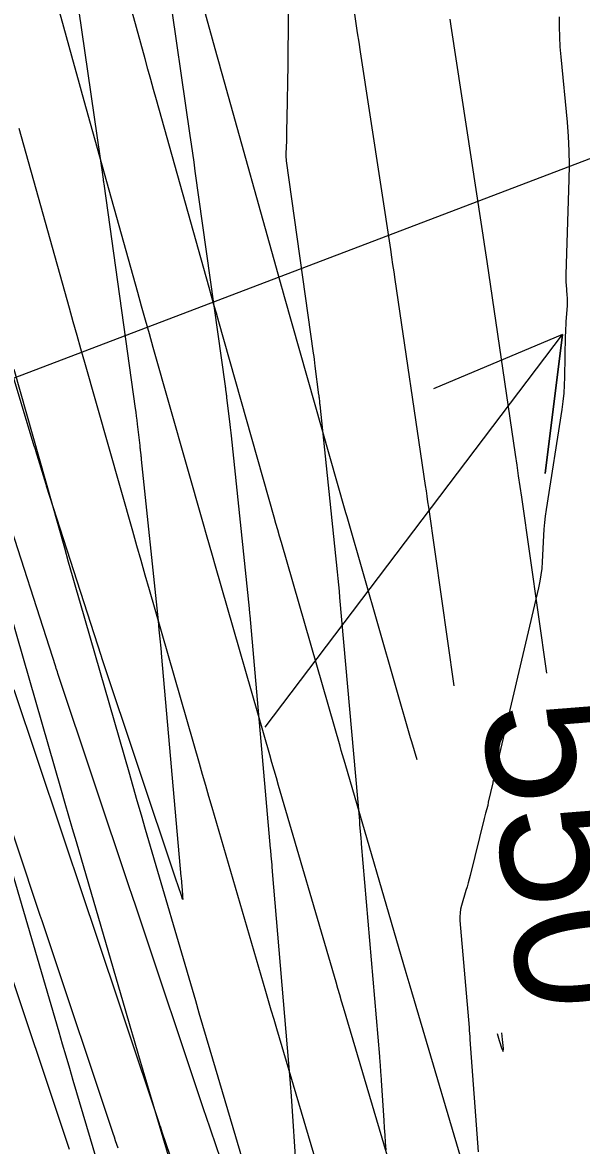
# Model space of a CAD drawing. Extents: x 954385 to 988206, y 1868364 to 1924553.
# Drawn here: x 957796.74 to 957820.67, y 1919651.02 to 1919699.08 of the extents above; entities that cross this region are included whole.
import ezdxf

# ---------------------------------------------------------------- set-up
doc = ezdxf.new("R2010")
doc.units = 0
doc.layers.add('1', color=7, linetype='Continuous')
doc.layers.add('Slopes', color=7, linetype='Continuous')

msp = doc.modelspace()

# ---------------------------------------------------------------- linework, layer by layer
for points in [[(957812.305, 1919650.83), (957812.284, 1919651.144), (957812.263, 1919651.459), (957812.242, 1919651.773), (957812.221, 1919652.087), (957812.108, 1919653.8), (957812.102, 1919653.886), (957812.096, 1919653.972), (957812.09, 1919654.057), (957812.084, 1919654.143), (957812.059, 1919654.485), (957812.053, 1919654.57), (957812.046, 1919654.656), (957812.039, 1919654.741), (957812.032, 1919654.827), (957811.258, 1919663.933), (957811.253, 1919663.994), (957811.248, 1919664.054), (957811.243, 1919664.114), (957811.237, 1919664.175), (957811.186, 1919664.766), (957811.18, 1919664.842), (957811.173, 1919664.918), (957810.331, 1919674.471), (957810.306, 1919674.745), (957810.28, 1919675.019), (957810.253, 1919675.293), (957810.225, 1919675.567), (957809.479, 1919682.724), (957809.475, 1919682.76), (957809.471, 1919682.795), (957809.467, 1919682.83), (957809.463, 1919682.866), (957809.447, 1919683.007), (957809.442, 1919683.042), (957809.438, 1919683.077), (957809.434, 1919683.113), (957809.429, 1919683.148), (957809.274, 1919684.377), (957809.257, 1919684.516), (957809.238, 1919684.654), (957809.22, 1919684.793), (957809.2, 1919684.931), (957808.045, 1919693.158), (957808.036, 1919693.234), (957808.031, 1919693.309), (957808.029, 1919693.385), (957808.03, 1919693.461), (957808.043, 1919693.766), (957808.046, 1919693.842), (957808.049, 1919693.919), (957808.051, 1919693.995), (957808.052, 1919694.071), (957808.061, 1919694.56), (957808.063, 1919694.667), (957808.065, 1919694.774), (957808.067, 1919694.881), (957808.068, 1919694.988), (957808.11, 1919697.276), (957808.116, 1919697.693), (957808.12, 1919698.11), (957808.123, 1919698.527), (957808.123, 1919698.944), (957808.118, 1919701.583)], [(957802.951, 1919700.881), (957803.907, 1919694.249), (957803.961, 1919693.868), (957804.016, 1919693.487), (957804.07, 1919693.106), (957804.123, 1919692.725), (957805.416, 1919683.524), (957805.421, 1919683.483), (957805.427, 1919683.443), (957805.432, 1919683.403), (957805.437, 1919683.362), (957805.458, 1919683.2), (957805.463, 1919683.16), (957805.468, 1919683.119), (957805.473, 1919683.079), (957805.477, 1919683.039), (957805.616, 1919681.871), (957805.629, 1919681.753), (957805.643, 1919681.635), (957805.656, 1919681.517), (957805.668, 1919681.399), (957806.439, 1919674.01), (957806.446, 1919673.935), (957806.454, 1919673.859), (957806.461, 1919673.784), (957806.468, 1919673.708), (957807.347, 1919663.734), (957807.354, 1919663.656), (957807.374, 1919663.421), (957807.407, 1919663.039), (957807.413, 1919662.966), (957807.42, 1919662.894), (957807.426, 1919662.822), (957807.432, 1919662.749), (957808.188, 1919653.855), (957808.203, 1919653.675), (957808.217, 1919653.496), (957808.23, 1919653.316), (957808.242, 1919653.136), (957808.451, 1919649.911)], [(957799.142, 1919699.649), (957800.19, 1919692.374), (957800.197, 1919692.325), (957800.204, 1919692.276), (957800.211, 1919692.227), (957800.218, 1919692.178), (957801.568, 1919682.568), (957801.591, 1919682.4), (957801.613, 1919682.231), (957801.634, 1919682.063), (957801.654, 1919681.894), (957801.759, 1919680.983), (957801.765, 1919680.932), (957801.771, 1919680.881), (957801.776, 1919680.83), (957801.782, 1919680.78), (957801.804, 1919680.577), (957801.81, 1919680.526), (957801.815, 1919680.475), (957801.821, 1919680.424), (957801.826, 1919680.373), (957802.545, 1919673.48), (957802.585, 1919673.089), (957802.623, 1919672.699), (957802.66, 1919672.308), (957802.695, 1919671.917), (957803.523, 1919662.531), (957803.527, 1919662.479), (957803.59, 1919661.75), (957803.598, 1919661.653), (957803.606, 1919661.562), (957803.607, 1919661.548), (957803.606, 1919661.544), (957803.603, 1919661.548), (957803.598, 1919661.56), (957803.544, 1919661.72), (957803.297, 1919662.459), (957800.14, 1919671.898), (957800.132, 1919671.919), (957800.125, 1919671.941), (957800.118, 1919671.963), (957800.111, 1919671.985), (957797.777, 1919679.239), (957797.77, 1919679.261), (957797.757, 1919679.305), (957797.311, 1919680.753), (957797.296, 1919680.803), (957797.28, 1919680.854), (957797.265, 1919680.905), (957797.249, 1919680.956), (957794.417, 1919690.321)], [(957819.704, 1919699.33), (957819.706, 1919698.901), (957819.719, 1919698.471), (957819.744, 1919698.043), (957819.779, 1919697.615), (957820.048, 1919694.811), (957820.096, 1919694.201), (957820.126, 1919693.59), (957820.135, 1919692.978), (957820.126, 1919692.366), (957819.997, 1919688.293), (957819.995, 1919688.182), (957819.996, 1919688.071), (957820, 1919687.96), (957820.008, 1919687.849), (957820.045, 1919687.405), (957820.052, 1919687.294), (957820.054, 1919687.183), (957820.053, 1919687.072), (957820.047, 1919686.961), (957819.999, 1919686.28), (957819.989, 1919686.129), (957819.982, 1919685.979), (957819.976, 1919685.828), (957819.973, 1919685.677), (957819.942, 1919683.901), (957819.93, 1919683.556), (957819.906, 1919683.211), (957819.87, 1919682.867), (957819.823, 1919682.525), (957819.152, 1919678.235), (957819.112, 1919677.957), (957819.08, 1919677.679), (957819.055, 1919677.4), (957819.038, 1919677.12), (957818.985, 1919675.999), (957818.966, 1919675.72), (957818.933, 1919675.442), (957818.888, 1919675.166), (957818.831, 1919674.892), (957816.878, 1919666.574), (957816.877, 1919666.568), (957816.876, 1919666.562), (957816.875, 1919666.547), (957816.874, 1919666.541), (957816.873, 1919666.538), (957816.675, 1919665.721), (957816.672, 1919665.709), (957816.67, 1919665.697), (957816.669, 1919665.684), (957816.667, 1919665.672), (957816.663, 1919665.622), (957816.662, 1919665.609), (957816.66, 1919665.597), (957816.658, 1919665.584), (957816.655, 1919665.572), (957816.563, 1919665.249), (957816.547, 1919665.191), (957816.531, 1919665.133), (957816.516, 1919665.075), (957816.501, 1919665.016), (957815.899, 1919662.58), (957815.858, 1919662.418), (957815.815, 1919662.257), (957815.77, 1919662.096), (957815.723, 1919661.936), (957815.532, 1919661.296), (957815.492, 1919661.136), (957815.467, 1919660.973), (957815.458, 1919660.809), (957815.464, 1919660.644), (957815.853, 1919656.069), (957815.864, 1919655.942), (957815.874, 1919655.816), (957815.884, 1919655.689), (957815.893, 1919655.563), (957816.24, 1919650.756)], [(957806.947, 1919645.396), (957804.583, 1919652.31), (957804.57, 1919652.348), (957804.557, 1919652.386), (957804.544, 1919652.424), (957804.532, 1919652.462), (957801.632, 1919661.135), (957801.407, 1919661.807), (957801.34, 1919662.008), (957798.259, 1919671.217), (957798.235, 1919671.289), (957798.211, 1919671.361), (957798.188, 1919671.433), (957798.164, 1919671.505), (957795.868, 1919678.644)], [(957796.378, 1919670.537), (957799.416, 1919661.458), (957799.498, 1919661.212), (957799.723, 1919660.54), (957802.578, 1919652.001), (957802.611, 1919651.903), (957802.643, 1919651.806), (957802.676, 1919651.709), (957802.709, 1919651.612), (957804.873, 1919645.283)], [(957800.836, 1919650.913), (957800.783, 1919651.07), (957800.73, 1919651.226), (957800.677, 1919651.383), (957800.624, 1919651.54), (957797.812, 1919659.95), (957797.753, 1919660.127), (957797.583, 1919660.637), (957797.505, 1919660.868), (957794.498, 1919669.857)], [(957795.901, 1919659.36), (957798.67, 1919651.079), (957798.743, 1919650.862)]]:
    msp.add_lwpolyline(points)
at = {"layer": '1'}
for points in [[(957802.541, 1919706.805), (957805.049, 1919697.713), (957805.106, 1919697.509), (957805.162, 1919697.305), (957805.219, 1919697.101), (957805.276, 1919696.898), (957807.776, 1919687.966), (957807.818, 1919687.814), (957807.861, 1919687.662), (957807.904, 1919687.51), (957807.947, 1919687.359), (957810.544, 1919678.208), (957810.57, 1919678.117), (957810.596, 1919678.027), (957810.621, 1919677.937), (957810.647, 1919677.846), (957813.341, 1919668.488), (957813.353, 1919668.444), (957813.366, 1919668.4), (957813.379, 1919668.356), (957813.392, 1919668.312), (957813.618, 1919667.538)], [(957816.028, 1919648.717), (957813.329, 1919657.842), (957813.287, 1919657.983), (957813.246, 1919658.124), (957813.204, 1919658.266), (957813.163, 1919658.407), (957810.547, 1919667.372), (957810.493, 1919667.558), (957810.439, 1919667.743), (957810.385, 1919667.929), (957810.332, 1919668.115), (957807.823, 1919676.834), (957807.745, 1919677.102), (957807.669, 1919677.37), (957807.592, 1919677.639), (957807.516, 1919677.907), (957805.144, 1919686.264), (957805.039, 1919686.635), (957804.934, 1919687.005), (957804.83, 1919687.376), (957804.726, 1919687.747), (957802.48, 1919695.771), (957802.357, 1919696.21), (957802.235, 1919696.648), (957802.114, 1919697.087), (957801.992, 1919697.526), (957799.654, 1919706)], [(957813.032, 1919648.293), (957810.478, 1919656.928), (957810.398, 1919657.198), (957810.319, 1919657.468), (957810.239, 1919657.738), (957810.161, 1919658.008), (957807.703, 1919666.431), (957807.607, 1919666.759), (957807.512, 1919667.087), (957807.417, 1919667.414), (957807.323, 1919667.742), (957804.998, 1919675.821), (957804.87, 1919676.267), (957804.742, 1919676.714), (957804.614, 1919677.16), (957804.487, 1919677.606), (957802.341, 1919685.17), (957802.174, 1919685.759), (957802.007, 1919686.349), (957801.841, 1919686.938), (957801.676, 1919687.528), (957799.652, 1919694.76), (957799.48, 1919695.376), (957799.308, 1919695.992), (957799.138, 1919696.608), (957798.967, 1919697.224), (957796.768, 1919705.196)], [(957815.216, 1919670.698), (957814.128, 1919678.338), (957814.095, 1919678.571), (957814.061, 1919678.805), (957814.027, 1919679.038), (957813.993, 1919679.271), (957812.693, 1919688.085), (957812.646, 1919688.405), (957812.598, 1919688.725), (957812.55, 1919689.045), (957812.501, 1919689.365), (957811.211, 1919697.831), (957811.149, 1919698.233), (957811.087, 1919698.635), (957811.025, 1919699.037), (957810.962, 1919699.438)], [(957815.036, 1919699.217), (957815.081, 1919698.922), (957816.388, 1919690.348), (957816.444, 1919689.975), (957816.501, 1919689.601), (957816.556, 1919689.227), (957816.612, 1919688.854), (957817.829, 1919680.597), (957817.897, 1919680.139), (957817.963, 1919679.681), (957818.029, 1919679.222), (957818.095, 1919678.764), (957819.167, 1919671.239)], [(957810.036, 1919647.869), (957807.627, 1919656.014), (957807.509, 1919656.412), (957807.392, 1919656.811), (957807.275, 1919657.209), (957807.158, 1919657.608), (957804.858, 1919665.491), (957804.722, 1919665.96), (957804.585, 1919666.43), (957804.449, 1919666.899), (957804.314, 1919667.369), (957802.173, 1919674.808), (957801.994, 1919675.432), (957801.815, 1919676.057), (957801.637, 1919676.681), (957801.459, 1919677.306), (957799.408, 1919684.532), (957799.244, 1919685.112), (957799.08, 1919685.692), (957798.917, 1919686.272), (957798.754, 1919686.852), (957796.602, 1919694.541)], [(957804.043, 1919647.021), (957801.912, 1919654.229), (957801.724, 1919654.863), (957801.538, 1919655.497), (957801.352, 1919656.132), (957801.166, 1919656.766), (957799.049, 1919664.023), (957798.89, 1919664.57), (957798.731, 1919665.116), (957798.573, 1919665.662), (957798.415, 1919666.209), (957796.218, 1919673.843), (957796.089, 1919674.293), (957795.96, 1919674.743), (957795.832, 1919675.193), (957795.704, 1919675.643), (957793.351, 1919683.931), (957793.288, 1919684.154), (957793.225, 1919684.378), (957793.162, 1919684.601), (957793.099, 1919684.825), (957790.879, 1919692.758)], [(957801.088, 1919646.458), (957798.916, 1919653.805), (957798.763, 1919654.322), (957798.61, 1919654.84), (957798.458, 1919655.358), (957798.307, 1919655.876), (957796.046, 1919663.624), (957795.925, 1919664.041), (957795.804, 1919664.459), (957795.683, 1919664.877), (957795.562, 1919665.294), (957793.209, 1919673.47), (957793.121, 1919673.778), (957793.033, 1919674.086), (957792.945, 1919674.394), (957792.857, 1919674.702), (957790.323, 1919683.63), (957790.31, 1919683.675), (957790.297, 1919683.721), (957790.285, 1919683.766), (957790.272, 1919683.812), (957789.821, 1919685.424)], [(957807.039, 1919647.445), (957804.775, 1919655.1), (957804.62, 1919655.627), (957804.465, 1919656.154), (957804.31, 1919656.681), (957804.156, 1919657.209), (957802.014, 1919664.55), (957801.836, 1919665.162), (957801.658, 1919665.773), (957801.481, 1919666.384), (957801.305, 1919666.996), (957799.227, 1919674.216), (957799.057, 1919674.808), (957798.888, 1919675.4), (957798.719, 1919675.992), (957798.55, 1919676.584), (957796.38, 1919684.231)], [(957817.052, 1919655.809), (957817.136, 1919655.522), (957817.254, 1919655.16), (957817.319, 1919655.044), (957817.331, 1919655.176), (957817.291, 1919655.555), (957817.254, 1919655.837)]]:
    msp.add_lwpolyline(points, dxfattribs=at)
at = {"layer": 'Slopes'}
for points in [[(957757.131, 1919668.928), (957827.992, 1919695.917), (957824.204, 1919691.264), (957827.992, 1919695.917), (957822.069, 1919696.871)], [(957807.131, 1919668.928), (957819.858, 1919685.727), (957819.112, 1919679.774), (957819.858, 1919685.727), (957814.329, 1919683.397)]]:
    msp.add_lwpolyline(points, dxfattribs=at)

# ---------------------------------------------------------------- texts
at = {"layer": '1'}
msp.add_text('550', height=6, rotation=277.7927, dxfattribs=at).set_placement((957816.34, 1919669.77))

doc.saveas('drawing.dxf')
